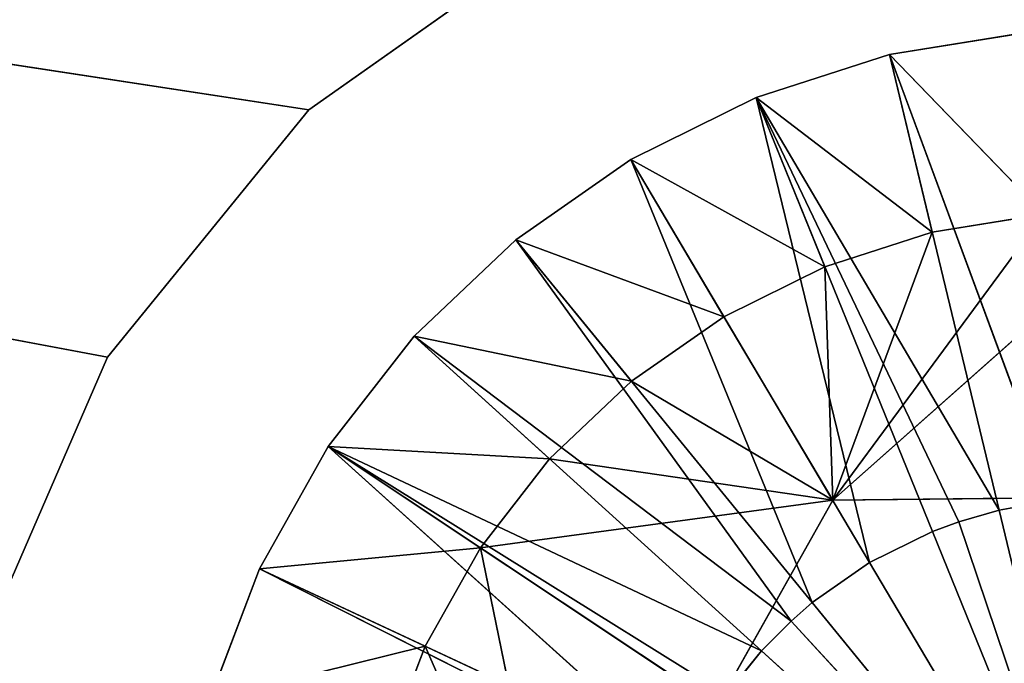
# Model space of a CAD drawing. Extents: x 202 to 257, y 0 to 134.
# Tile 458 of 491: x 226.85 to 228.95, y 129.72 to 131.1. Entities that reach past the tile are written whole.
import ezdxf

# ---------------------------------------------------------------- set-up
doc = ezdxf.new("R2010")
doc.units = 0
doc.header["$LTSCALE"] = 25.4
doc.layers.get('0').update_dxf_attribs({"color": 13, "linetype": 'CONTINUOUS'})

# ---------------------------------------------------------------- blocks, each defined once
blk = doc.blocks.new('MONO-I-KINKIET-7808-7840_S')
at = {"color": 250}
for p, q in [((29.1862, 27.983, 122.7), (28.5087, 28.7185, 123.2773)), ((28.5087, 28.7185, 123.2773), (29.2494, 28.0467, 122.7)), ((29.0185, 27.8582, 122.7), (28.5087, 28.7185, 123.2773)), ((28.5087, 28.7185, 123.2773), (29.141, 27.9438, 122.7)), ((28.8285, 27.771, 122.7), (28.5087, 28.7185, 123.2773)), ((28.5087, 28.7185, 123.2773), (28.8846, 27.7918, 122.7)), ((28.5087, 28.7185, 123.2773), (28.7423, 27.7462, 122.7)), ((28.5087, 28.7185, 123.2773), (28.7423, 27.7462, 122.7)), ((28.8285, 27.771, 122.7), (28.5087, 28.7185, 123.2773)), ((28.5087, 28.7185, 123.2773), (28.8846, 27.7918, 122.7)), ((29.0185, 27.8582, 122.7), (28.5087, 28.7185, 123.2773)), ((28.5087, 28.7185, 123.2773), (29.141, 27.9438, 122.7)), ((29.1862, 27.983, 122.7), (28.5087, 28.7185, 123.2773)), ((28.5087, 28.7185, 123.2773), (29.2494, 28.0467, 122.7)), ((29.6633, 28.7316, 130.7), (29.0974, 27.7251, 130.7)), ((29.6633, 28.7316, 128.2), (29.0974, 27.7251, 128.2)), ((29.0974, 27.7251, 128.2), (29.6633, 28.7316, 130.7)), ((29.0974, 27.7251, 128.2), (29.6633, 28.7316, 130.7)), ((29.6633, 28.7316, 130.7), (29.0974, 27.7251, 130.7)), ((29.6633, 28.7316, 128.2), (29.0974, 27.7251, 128.2)), ((29.8491, 27.8267, 130.7), (29.6633, 28.7316, 130.7)), ((29.8491, 27.8267, 130.7), (29.6633, 28.7316, 130.7)), ((29.9671, 28.0365, 130.7), (29.6633, 28.7316, 130.7)), ((29.9671, 28.0365, 130.7), (29.6633, 28.7316, 130.7)), ((30.3204, 27.8713, 123.7), (29.4268, 28.3222, 122.7)), ((30.3204, 27.8713, 123.7), (29.4268, 28.3222, 122.7)), ((30.3204, 27.8713, 123.7), (29.4145, 28.2949, 122.7)), ((30.3204, 27.8713, 123.7), (29.4145, 28.2949, 122.7)), ((30.1739, 27.6107, 123.7), (29.4145, 28.2949, 122.7)), ((30.1739, 27.6107, 123.7), (29.4145, 28.2949, 122.7)), ((29.9671, 28.0365, 130.7), (30.0524, 28.2615, 130.7)), ((29.9671, 28.0365, 130.7), (30.0524, 28.2615, 130.7)), ((30.1739, 27.6107, 123.7), (29.3413, 28.1646, 122.7)), ((30.1739, 27.6107, 123.7), (29.3413, 28.1646, 122.7)), ((29.9671, 28.0365, 130.7), (30.4264, 28.1508, 130.4748)), ((29.9671, 28.0365, 130.7), (30.4264, 28.1508, 130.4748)), ((30.3204, 27.8713, 130.4748), (30.4264, 28.1508, 130.4748)), ((30.3204, 27.8713, 123.7), (30.4264, 28.1508, 123.7)), ((30.4264, 28.1508, 123.7), (30.3204, 27.8713, 130.4748)), ((30.4264, 28.1508, 123.7), (30.3204, 27.8713, 130.4748)), ((30.3204, 27.8713, 130.4748), (30.4264, 28.1508, 130.4748)), ((30.3204, 27.8713, 123.7), (30.4264, 28.1508, 123.7)), ((29.2494, 28.0467, 122.7), (29.3243, 28.1399, 122.7)), ((29.2494, 28.0467, 122.7), (29.3243, 28.1399, 122.7)), ((29.3243, 28.1399, 122.7), (30.1739, 27.6107, 123.7)), ((29.3243, 28.1399, 122.7), (30.1739, 27.6107, 123.7)), ((29.1862, 27.983, 122.7), (29.2494, 28.0467, 122.7)), ((29.1862, 27.983, 122.7), (29.2494, 28.0467, 122.7)), ((29.2494, 28.0467, 122.7), (29.9902, 27.3749, 123.7)), ((29.2494, 28.0467, 122.7), (29.9902, 27.3749, 123.7)), ((29.2494, 28.0467, 122.7), (30.1739, 27.6107, 123.7)), ((29.2494, 28.0467, 122.7), (30.1739, 27.6107, 123.7)), ((29.8491, 27.8267, 130.7), (29.9671, 28.0365, 130.7)), ((29.8491, 27.8267, 130.7), (29.9671, 28.0365, 130.7)), ((29.9671, 28.0365, 130.7), (30.3204, 27.8713, 130.4748)), ((29.9671, 28.0365, 130.7), (30.3204, 27.8713, 130.4748)), ((30.6447, 27.4195, 129.7), (30.9159, 28.044, 129.7)), ((30.9159, 28.044, 130.7), (30.6447, 27.4195, 130.7)), ((30.9159, 28.044, 129.7), (30.6447, 27.4195, 130.7)), ((30.9159, 28.044, 130.7), (30.6447, 27.4195, 130.7)), ((30.9159, 28.044, 129.7), (30.6447, 27.4195, 130.7)), ((30.6447, 27.4195, 129.7), (30.9159, 28.044, 129.7)), ((29.141, 27.9438, 122.7), (29.1862, 27.983, 122.7)), ((29.141, 27.9438, 122.7), (29.1862, 27.983, 122.7)), ((29.1862, 27.983, 122.7), (29.7734, 27.1691, 123.7)), ((29.1862, 27.983, 122.7), (29.7734, 27.1691, 123.7)), ((29.1862, 27.983, 122.7), (29.9902, 27.3749, 123.7)), ((29.1862, 27.983, 122.7), (29.9902, 27.3749, 123.7)), ((29.0185, 27.8582, 122.7), (29.141, 27.9438, 122.7)), ((29.0185, 27.8582, 122.7), (29.141, 27.9438, 122.7)), ((29.141, 27.9438, 122.7), (29.5283, 26.9979, 123.7)), ((29.141, 27.9438, 122.7), (29.5283, 26.9979, 123.7)), ((29.141, 27.9438, 122.7), (29.7734, 27.1691, 123.7)), ((29.141, 27.9438, 122.7), (29.7734, 27.1691, 123.7)), ((28.8846, 27.7918, 122.7), (29.0185, 27.8582, 122.7)), ((28.8846, 27.7918, 122.7), (29.0185, 27.8582, 122.7)), ((29.0185, 27.8582, 122.7), (29.2605, 26.8652, 123.7)), ((29.0185, 27.8582, 122.7), (29.2605, 26.8652, 123.7)), ((29.0185, 27.8582, 122.7), (29.5283, 26.9979, 123.7)), ((29.0185, 27.8582, 122.7), (29.5283, 26.9979, 123.7)), ((29.8491, 27.8267, 130.7), (30.3204, 27.8713, 130.4748)), ((29.8491, 27.8267, 130.7), (30.3204, 27.8713, 130.4748)), ((30.1739, 27.6107, 130.4748), (30.3204, 27.8713, 130.4748)), ((30.1739, 27.6107, 123.7), (30.3204, 27.8713, 123.7)), ((30.3204, 27.8713, 123.7), (30.1739, 27.6107, 130.4748)), ((30.3204, 27.8713, 123.7), (30.1739, 27.6107, 130.4748)), ((30.1739, 27.6107, 130.4748), (30.3204, 27.8713, 130.4748)), ((30.1739, 27.6107, 123.7), (30.3204, 27.8713, 123.7)), ((30.3204, 27.8713, 123.7), (30.3204, 27.8713, 130.4748)), ((30.3204, 27.8713, 123.7), (30.3204, 27.8713, 130.4748)), ((29.8491, 27.8267, 130.7), (29.0974, 27.7251, 130.7)), ((29.8491, 27.8267, 130.7), (29.0974, 27.7251, 130.7)), ((29.7013, 27.6369, 130.7), (29.8491, 27.8267, 130.7)), ((29.7013, 27.6369, 130.7), (29.8491, 27.8267, 130.7)), ((29.8491, 27.8267, 130.7), (30.1739, 27.6107, 130.4748)), ((29.8491, 27.8267, 130.7), (30.1739, 27.6107, 130.4748)), ((28.8285, 27.771, 122.7), (28.8846, 27.7918, 122.7)), ((28.8285, 27.771, 122.7), (28.8846, 27.7918, 122.7)), ((28.8846, 27.7918, 122.7), (29.2605, 26.8652, 123.7)), ((28.8846, 27.7918, 122.7), (29.2605, 26.8652, 123.7)), ((28.7423, 27.7462, 122.7), (28.8285, 27.771, 122.7)), ((28.7423, 27.7462, 122.7), (28.8285, 27.771, 122.7)), ((29.2605, 26.8652, 123.7), (28.8285, 27.771, 122.7)), ((29.2605, 26.8652, 123.7), (28.8285, 27.771, 122.7)), ((28.6245, 27.7252, 122.7), (28.7423, 27.7462, 122.7)), ((28.6245, 27.7252, 122.7), (28.7423, 27.7462, 122.7)), ((29.2605, 26.8652, 123.7), (28.7423, 27.7462, 122.7)), ((29.2605, 26.8652, 123.7), (28.7423, 27.7462, 122.7)), ((28.9759, 26.7738, 123.7), (28.7423, 27.7462, 122.7)), ((28.9759, 26.7738, 123.7), (28.7423, 27.7462, 122.7)), ((29.0974, 27.7251, 130.7), (27.9427, 27.712, 130.7)), ((29.0974, 27.7251, 128.2), (27.9427, 27.712, 128.2)), ((27.9427, 27.712, 128.2), (29.0974, 27.7251, 130.7)), ((27.9427, 27.712, 128.2), (29.0974, 27.7251, 130.7)), ((29.0974, 27.7251, 130.7), (27.9427, 27.712, 130.7)), ((29.0974, 27.7251, 128.2), (27.9427, 27.712, 128.2)), ((28.4066, 27.1117, 130.7), (29.0974, 27.7251, 130.7)), ((28.4066, 27.1117, 130.7), (29.0974, 27.7251, 130.7)), ((28.9759, 26.7738, 123.7), (28.6245, 27.7252, 122.7)), ((28.9759, 26.7738, 123.7), (28.6245, 27.7252, 122.7)), ((28.6472, 27.1145, 130.7), (29.0974, 27.7251, 130.7)), ((28.6472, 27.1145, 130.7), (29.0974, 27.7251, 130.7)), ((28.8848, 27.153, 130.7), (29.0974, 27.7251, 130.7)), ((28.8848, 27.153, 130.7), (29.0974, 27.7251, 130.7)), ((29.7013, 27.6369, 130.7), (29.0974, 27.7251, 130.7)), ((29.0974, 27.7251, 130.7), (29.5267, 27.4712, 130.7)), ((29.7013, 27.6369, 130.7), (29.0974, 27.7251, 130.7)), ((29.1139, 27.2266, 130.7), (29.0974, 27.7251, 130.7)), ((29.1139, 27.2266, 130.7), (29.0974, 27.7251, 130.7)), ((29.3295, 27.3334, 130.7), (29.0974, 27.7251, 130.7)), ((29.3295, 27.3334, 130.7), (29.0974, 27.7251, 130.7)), ((29.0974, 27.7251, 130.7), (29.5267, 27.4712, 130.7)), ((29.0974, 27.7251, 128.2), (29.0974, 27.7251, 130.7)), ((29.0974, 27.7251, 128.2), (29.0974, 27.7251, 130.7)), ((29.5267, 27.4712, 130.7), (29.7013, 27.6369, 130.7)), ((29.5267, 27.4712, 130.7), (29.7013, 27.6369, 130.7)), ((29.7013, 27.6369, 130.7), (30.1739, 27.6107, 130.4748)), ((29.7013, 27.6369, 130.7), (30.1739, 27.6107, 130.4748)), ((29.7013, 27.6369, 130.7), (29.9902, 27.3749, 130.4748)), ((29.7013, 27.6369, 130.7), (29.9902, 27.3749, 130.4748)), ((29.9902, 27.3749, 130.4748), (30.1739, 27.6107, 130.4748)), ((29.9902, 27.3749, 123.7), (30.1739, 27.6107, 123.7)), ((30.1739, 27.6107, 123.7), (29.9902, 27.3749, 130.4748)), ((30.1739, 27.6107, 123.7), (29.9902, 27.3749, 130.4748)), ((29.9902, 27.3749, 130.4748), (30.1739, 27.6107, 130.4748)), ((29.9902, 27.3749, 123.7), (30.1739, 27.6107, 123.7)), ((30.1739, 27.6107, 123.7), (30.1739, 27.6107, 130.4748)), ((30.1739, 27.6107, 123.7), (30.1739, 27.6107, 130.4748)), ((29.3295, 27.3334, 130.7), (29.5267, 27.4712, 130.7)), ((29.3295, 27.3334, 130.7), (29.5267, 27.4712, 130.7)), ((29.5267, 27.4712, 130.7), (29.9902, 27.3749, 130.4748)), ((29.5267, 27.4712, 130.7), (29.9902, 27.3749, 130.4748)), ((29.5267, 27.4712, 130.7), (29.7734, 27.1691, 130.4748)), ((29.5267, 27.4712, 130.7), (29.7734, 27.1691, 130.4748)), ((30.215, 26.8914, 129.7), (30.6447, 27.4195, 129.7)), ((30.6447, 27.4195, 130.7), (30.215, 26.8914, 130.7)), ((30.6447, 27.4195, 129.7), (30.215, 26.8914, 130.7)), ((30.6447, 27.4195, 130.7), (30.215, 26.8914, 130.7)), ((30.6447, 27.4195, 129.7), (30.215, 26.8914, 130.7)), ((30.215, 26.8914, 129.7), (30.6447, 27.4195, 129.7)), ((30.6447, 27.4195, 129.7), (47.7087, 24.2185, 129.7)), ((30.6447, 27.4195, 129.7), (47.7087, 24.2185, 129.7)), ((30.6447, 27.4195, 130.7), (47.7087, 24.2185, 130.7)), ((30.6447, 27.4195, 130.7), (47.7087, 24.2185, 130.7)), ((30.6447, 27.4195, 129.7), (30.6447, 27.4195, 130.7)), ((30.6447, 27.4195, 129.7), (30.6447, 27.4195, 130.7)), ((29.7734, 27.1691, 130.4748), (29.9902, 27.3749, 130.4748)), ((29.7734, 27.1691, 123.7), (29.9902, 27.3749, 123.7)), ((29.9902, 27.3749, 123.7), (29.7734, 27.1691, 130.4748)), ((29.9902, 27.3749, 123.7), (29.7734, 27.1691, 130.4748)), ((29.7734, 27.1691, 130.4748), (29.9902, 27.3749, 130.4748)), ((29.7734, 27.1691, 123.7), (29.9902, 27.3749, 123.7)), ((29.9902, 27.3749, 123.7), (29.9902, 27.3749, 130.4748)), ((29.9902, 27.3749, 123.7), (29.9902, 27.3749, 130.4748)), ((29.1139, 27.2266, 130.7), (29.3295, 27.3334, 130.7)), ((29.1139, 27.2266, 130.7), (29.3295, 27.3334, 130.7)), ((29.3295, 27.3334, 130.7), (29.7734, 27.1691, 130.4748)), ((29.3295, 27.3334, 130.7), (29.7734, 27.1691, 130.4748)), ((29.3295, 27.3334, 130.7), (29.5283, 26.9979, 130.4748)), ((29.3295, 27.3334, 130.7), (29.5283, 26.9979, 130.4748)), ((28.8848, 27.153, 130.7), (29.1139, 27.2266, 130.7)), ((28.8848, 27.153, 130.7), (29.1139, 27.2266, 130.7)), ((29.1139, 27.2266, 130.7), (29.5283, 26.9979, 130.4748)), ((29.1139, 27.2266, 130.7), (29.5283, 26.9979, 130.4748)), ((29.1139, 27.2266, 130.7), (29.2605, 26.8652, 130.4748)), ((29.1139, 27.2266, 130.7), (29.2605, 26.8652, 130.4748)), ((29.5283, 26.9979, 130.4748), (29.7734, 27.1691, 130.4748)), ((29.5283, 26.9979, 123.7), (29.7734, 27.1691, 123.7)), ((29.7734, 27.1691, 123.7), (29.5283, 26.9979, 130.4748)), ((29.7734, 27.1691, 123.7), (29.5283, 26.9979, 130.4748)), ((29.5283, 26.9979, 130.4748), (29.7734, 27.1691, 130.4748)), ((29.5283, 26.9979, 123.7), (29.7734, 27.1691, 123.7)), ((29.7734, 27.1691, 123.7), (29.7734, 27.1691, 130.4748)), ((29.7734, 27.1691, 123.7), (29.7734, 27.1691, 130.4748)), ((28.6472, 27.1145, 130.7), (28.8848, 27.153, 130.7)), ((28.6472, 27.1145, 130.7), (28.8848, 27.153, 130.7)), ((28.8848, 27.153, 130.7), (29.2605, 26.8652, 130.4748)), ((28.8848, 27.153, 130.7), (29.2605, 26.8652, 130.4748)), ((28.8848, 27.153, 130.7), (28.9759, 26.7738, 130.4748)), ((28.8848, 27.153, 130.7), (28.9759, 26.7738, 130.4748)), ((28.6472, 27.1145, 130.7), (28.9759, 26.7738, 130.4748)), ((28.6472, 27.1145, 130.7), (28.9759, 26.7738, 130.4748)), ((29.2605, 26.8652, 130.4748), (29.5283, 26.9979, 130.4748)), ((29.2605, 26.8652, 123.7), (29.5283, 26.9979, 123.7)), ((29.5283, 26.9979, 123.7), (29.2605, 26.8652, 130.4748)), ((29.5283, 26.9979, 123.7), (29.2605, 26.8652, 130.4748)), ((29.2605, 26.8652, 130.4748), (29.5283, 26.9979, 130.4748)), ((29.2605, 26.8652, 123.7), (29.5283, 26.9979, 123.7)), ((29.5283, 26.9979, 123.7), (29.5283, 26.9979, 130.4748)), ((29.5283, 26.9979, 123.7), (29.5283, 26.9979, 130.4748)), ((29.6588, 26.4988, 129.7), (30.215, 26.8914, 129.7)), ((30.215, 26.8914, 130.7), (29.6588, 26.4988, 130.7)), ((30.215, 26.8914, 129.7), (29.6588, 26.4988, 130.7)), ((30.215, 26.8914, 130.7), (29.6588, 26.4988, 130.7)), ((30.215, 26.8914, 129.7), (29.6588, 26.4988, 130.7)), ((29.6588, 26.4988, 129.7), (30.215, 26.8914, 129.7)), ((30.215, 26.8914, 129.7), (47.7087, 24.2185, 129.7)), ((30.215, 26.8914, 129.7), (47.7087, 24.2185, 129.7)), ((30.215, 26.8914, 130.7), (47.7087, 24.2185, 130.7)), ((30.215, 26.8914, 130.7), (47.7087, 24.2185, 130.7)), ((30.215, 26.8914, 129.7), (30.215, 26.8914, 130.7)), ((30.215, 26.8914, 129.7), (30.215, 26.8914, 130.7)), ((28.9759, 26.7738, 130.4748), (29.2605, 26.8652, 130.4748)), ((28.9759, 26.7738, 123.7), (29.2605, 26.8652, 123.7)), ((29.2605, 26.8652, 123.7), (28.9759, 26.7738, 130.4748)), ((29.2605, 26.8652, 123.7), (28.9759, 26.7738, 130.4748)), ((28.9759, 26.7738, 130.4748), (29.2605, 26.8652, 130.4748)), ((28.9759, 26.7738, 123.7), (29.2605, 26.8652, 123.7)), ((29.2605, 26.8652, 123.7), (29.2605, 26.8652, 130.4748)), ((29.2605, 26.8652, 123.7), (29.2605, 26.8652, 130.4748)), ((28.6808, 26.7259, 130.4748), (28.9759, 26.7738, 130.4748)), ((28.6808, 26.7259, 123.7), (28.9759, 26.7738, 123.7)), ((28.9759, 26.7738, 123.7), (28.6808, 26.7259, 130.4748)), ((28.9759, 26.7738, 123.7), (28.6808, 26.7259, 130.4748)), ((28.6808, 26.7259, 130.4748), (28.9759, 26.7738, 130.4748)), ((28.6808, 26.7259, 123.7), (28.9759, 26.7738, 123.7)), ((28.9759, 26.7738, 123.7), (28.9759, 26.7738, 130.4748)), ((28.9759, 26.7738, 123.7), (28.9759, 26.7738, 130.4748))]:
    blk.add_line(p, q, dxfattribs=at)
at = {"color": 7}
mesh = blk.add_polyface(dxfattribs=at)
corners = [(47.7087, 42.4185, 0.7), (47.7087, 24.2185, 0.7), (9.3087, 24.2185, 0.7)]
mesh.append_faces([[corners[k] for k in face] for face in [(0, 1, 2)]], dxfattribs={"color": 7})
mesh = blk.add_polyface(dxfattribs=at)
corners = [(47.7087, 42.4185, 0.7), (9.3087, 24.2185, 0.7), (9.3087, 42.4185, 0.7)]
mesh.append_faces([[corners[k] for k in face] for face in [(0, 1, 2)]], dxfattribs={"color": 7})
mesh = blk.add_polyface(dxfattribs=at)
corners = [(47.7087, 42.4185, 1.7), (9.3087, 42.4185, 1.7), (47.7087, 24.2185, 1.7)]
mesh.append_faces([[corners[k] for k in face] for face in [(0, 1, 2)]], dxfattribs={"color": 7})
mesh = blk.add_polyface(dxfattribs=at)
corners = [(47.7087, 24.2185, 1.7), (9.3087, 42.4185, 1.7), (9.3087, 24.2185, 1.7)]
mesh.append_faces([[corners[k] for k in face] for face in [(0, 1, 2)]], dxfattribs={"color": 7})
mesh = blk.add_polyface(dxfattribs=at)
corners = [(29.0746, 29.725, 128.2), (27.354, 28.7053, 128.2), (27.9427, 27.712, 128.2)]
mesh.append_faces([[corners[k] for k in face] for face in [(0, 1, 2)]], dxfattribs={"color": 7})
mesh = blk.add_polyface(dxfattribs=at)
corners = [(29.6633, 28.7316, 128.2), (29.0746, 29.725, 128.2), (27.9427, 27.712, 128.2)]
mesh.append_faces([[corners[k] for k in face] for face in [(0, 1, 2)]], dxfattribs={"color": 7})
mesh = blk.add_polyface(dxfattribs=at)
corners = [(29.6633, 28.7316, 128.2), (27.9427, 27.712, 128.2), (29.0974, 27.7251, 128.2)]
mesh.append_faces([[corners[k] for k in face] for face in [(0, 1, 2)]], dxfattribs={"color": 7})
mesh = blk.add_polyface(dxfattribs=at)
corners = [(29.2494, 28.0467, 122.7), (29.1862, 27.983, 122.7), (28.5087, 28.7185, 123.2773)]
mesh.append_faces([[corners[k] for k in face] for face in [(0, 1, 2)]], dxfattribs={"color": 7})
mesh = blk.add_polyface(dxfattribs=at)
corners = [(29.141, 27.9438, 122.7), (29.0185, 27.8582, 122.7), (28.5087, 28.7185, 123.2773)]
mesh.append_faces([[corners[k] for k in face] for face in [(0, 1, 2)]], dxfattribs={"color": 7})
mesh = blk.add_polyface(dxfattribs=at)
corners = [(28.8846, 27.7918, 122.7), (28.8285, 27.771, 122.7), (28.5087, 28.7185, 123.2773)]
mesh.append_faces([[corners[k] for k in face] for face in [(0, 1, 2)]], dxfattribs={"color": 7})
mesh = blk.add_polyface(dxfattribs=at)
corners = [(28.7423, 27.7462, 122.7), (28.6245, 27.7252, 122.7), (28.5087, 28.7185, 123.2773)]
mesh.append_faces([[corners[k] for k in face] for face in [(0, 1, 2)]], dxfattribs={"color": 7})
mesh = blk.add_polyface(dxfattribs=at)
corners = [(28.8285, 27.771, 122.7), (28.7423, 27.7462, 122.7), (28.5087, 28.7185, 123.2773)]
mesh.append_faces([[corners[k] for k in face] for face in [(0, 1, 2)]], dxfattribs={"color": 7})
mesh = blk.add_polyface(dxfattribs=at)
corners = [(29.0185, 27.8582, 122.7), (28.8846, 27.7918, 122.7), (28.5087, 28.7185, 123.2773)]
mesh.append_faces([[corners[k] for k in face] for face in [(0, 1, 2)]], dxfattribs={"color": 7})
mesh = blk.add_polyface(dxfattribs=at)
corners = [(29.1862, 27.983, 122.7), (29.141, 27.9438, 122.7), (28.5087, 28.7185, 123.2773)]
mesh.append_faces([[corners[k] for k in face] for face in [(0, 1, 2)]], dxfattribs={"color": 7})
mesh = blk.add_polyface(dxfattribs=at)
corners = [(29.3243, 28.1399, 122.7), (29.2494, 28.0467, 122.7), (28.5087, 28.7185, 123.2773)]
mesh.append_faces([[corners[k] for k in face] for face in [(0, 1, 2)]], dxfattribs={"color": 7})
mesh = blk.add_polyface(dxfattribs=at)
corners = [(29.8491, 27.8267, 130.7), (29.6633, 28.7316, 130.7), (29.0974, 27.7251, 130.7)]
mesh.append_faces([[corners[k] for k in face] for face in [(0, 1, 2)]], dxfattribs={"color": 7})
mesh = blk.add_polyface(dxfattribs=at)
corners = [(29.6633, 28.7316, 128.2), (29.0974, 27.7251, 128.2), (29.6633, 28.7316, 130.7)]
mesh.append_faces([[corners[k] for k in face] for face in [(0, 1, 2)]], dxfattribs={"color": 7})
mesh = blk.add_polyface(dxfattribs=at)
corners = [(29.6633, 28.7316, 130.7), (29.0974, 27.7251, 128.2), (29.0974, 27.7251, 130.7)]
mesh.append_faces([[corners[k] for k in face] for face in [(0, 1, 2)]], dxfattribs={"color": 7})
mesh = blk.add_polyface(dxfattribs=at)
corners = [(29.9671, 28.0365, 130.7), (29.6633, 28.7316, 130.7), (29.8491, 27.8267, 130.7)]
mesh.append_faces([[corners[k] for k in face] for face in [(0, 1, 2)]], dxfattribs={"color": 7})
mesh = blk.add_polyface(dxfattribs=at)
corners = [(30.0524, 28.2615, 130.7), (29.6633, 28.7316, 130.7), (29.9671, 28.0365, 130.7)]
mesh.append_faces([[corners[k] for k in face] for face in [(0, 1, 2)]], dxfattribs={"color": 7})
mesh = blk.add_polyface(dxfattribs=at)
corners = [(30.3204, 27.8713, 123.7), (29.4145, 28.2949, 122.7), (29.4268, 28.3222, 122.7)]
mesh.append_faces([[corners[k] for k in face] for face in [(0, 1, 2)]], dxfattribs={"color": 7})
mesh = blk.add_polyface(dxfattribs=at)
corners = [(30.4264, 28.1508, 123.7), (30.3204, 27.8713, 123.7), (29.4268, 28.3222, 122.7)]
mesh.append_faces([[corners[k] for k in face] for face in [(0, 1, 2)]], dxfattribs={"color": 7})
mesh = blk.add_polyface(dxfattribs=at)
corners = [(30.1739, 27.6107, 123.7), (29.3413, 28.1646, 122.7), (29.4145, 28.2949, 122.7)]
mesh.append_faces([[corners[k] for k in face] for face in [(0, 1, 2)]], dxfattribs={"color": 7})
mesh = blk.add_polyface(dxfattribs=at)
corners = [(30.3204, 27.8713, 123.7), (30.1739, 27.6107, 123.7), (29.4145, 28.2949, 122.7)]
mesh.append_faces([[corners[k] for k in face] for face in [(0, 1, 2)]], dxfattribs={"color": 7})
mesh = blk.add_polyface(dxfattribs=at)
corners = [(30.4264, 28.1508, 130.4748), (30.0524, 28.2615, 130.7), (29.9671, 28.0365, 130.7)]
mesh.append_faces([[corners[k] for k in face] for face in [(0, 1, 2)]], dxfattribs={"color": 7})
mesh = blk.add_polyface(dxfattribs=at)
corners = [(30.1739, 27.6107, 123.7), (29.3243, 28.1399, 122.7), (29.3413, 28.1646, 122.7)]
mesh.append_faces([[corners[k] for k in face] for face in [(0, 1, 2)]], dxfattribs={"color": 7})
mesh = blk.add_polyface(dxfattribs=at)
corners = [(30.4264, 28.1508, 130.4748), (29.9671, 28.0365, 130.7), (30.3204, 27.8713, 130.4748)]
mesh.append_faces([[corners[k] for k in face] for face in [(0, 1, 2)]], dxfattribs={"color": 7})
mesh = blk.add_polyface(dxfattribs=at)
corners = [(30.4264, 28.1508, 123.7), (30.3204, 27.8713, 130.4748), (30.3204, 27.8713, 123.7)]
mesh.append_faces([[corners[k] for k in face] for face in [(0, 1, 2)]], dxfattribs={"color": 7})
mesh = blk.add_polyface(dxfattribs=at)
corners = [(30.4264, 28.1508, 130.4748), (30.3204, 27.8713, 130.4748), (30.4264, 28.1508, 123.7)]
mesh.append_faces([[corners[k] for k in face] for face in [(0, 1, 2)]], dxfattribs={"color": 7})
mesh = blk.add_polyface(dxfattribs=at)
corners = [(30.1739, 27.6107, 123.7), (29.2494, 28.0467, 122.7), (29.3243, 28.1399, 122.7)]
mesh.append_faces([[corners[k] for k in face] for face in [(0, 1, 2)]], dxfattribs={"color": 7})
mesh = blk.add_polyface(dxfattribs=at)
corners = [(29.9902, 27.3749, 123.7), (29.1862, 27.983, 122.7), (29.2494, 28.0467, 122.7)]
mesh.append_faces([[corners[k] for k in face] for face in [(0, 1, 2)]], dxfattribs={"color": 7})
mesh = blk.add_polyface(dxfattribs=at)
corners = [(30.1739, 27.6107, 123.7), (29.9902, 27.3749, 123.7), (29.2494, 28.0467, 122.7)]
mesh.append_faces([[corners[k] for k in face] for face in [(0, 1, 2)]], dxfattribs={"color": 7})
mesh = blk.add_polyface(dxfattribs=at)
corners = [(30.3204, 27.8713, 130.4748), (29.9671, 28.0365, 130.7), (29.8491, 27.8267, 130.7)]
mesh.append_faces([[corners[k] for k in face] for face in [(0, 1, 2)]], dxfattribs={"color": 7})
mesh = blk.add_polyface(dxfattribs=at)
corners = [(47.7087, 24.2185, 129.7), (30.6447, 27.4195, 129.7), (30.9159, 28.044, 129.7)]
mesh.append_faces([[corners[k] for k in face] for face in [(0, 1, 2)]], dxfattribs={"color": 7})
mesh = blk.add_polyface(dxfattribs=at)
corners = [(47.7087, 24.2185, 130.7), (30.9159, 28.044, 130.7), (30.6447, 27.4195, 130.7)]
mesh.append_faces([[corners[k] for k in face] for face in [(0, 1, 2)]], dxfattribs={"color": 7})
mesh = blk.add_polyface(dxfattribs=at)
corners = [(30.9159, 28.044, 129.7), (30.6447, 27.4195, 130.7), (30.9159, 28.044, 130.7)]
mesh.append_faces([[corners[k] for k in face] for face in [(0, 1, 2)]], dxfattribs={"color": 7})
mesh = blk.add_polyface(dxfattribs=at)
corners = [(30.9159, 28.044, 129.7), (30.6447, 27.4195, 129.7), (30.6447, 27.4195, 130.7)]
mesh.append_faces([[corners[k] for k in face] for face in [(0, 1, 2)]], dxfattribs={"color": 7})
mesh = blk.add_polyface(dxfattribs=at)
corners = [(29.7734, 27.1691, 123.7), (29.141, 27.9438, 122.7), (29.1862, 27.983, 122.7)]
mesh.append_faces([[corners[k] for k in face] for face in [(0, 1, 2)]], dxfattribs={"color": 7})
mesh = blk.add_polyface(dxfattribs=at)
corners = [(29.9902, 27.3749, 123.7), (29.7734, 27.1691, 123.7), (29.1862, 27.983, 122.7)]
mesh.append_faces([[corners[k] for k in face] for face in [(0, 1, 2)]], dxfattribs={"color": 7})
mesh = blk.add_polyface(dxfattribs=at)
corners = [(29.5283, 26.9979, 123.7), (29.0185, 27.8582, 122.7), (29.141, 27.9438, 122.7)]
mesh.append_faces([[corners[k] for k in face] for face in [(0, 1, 2)]], dxfattribs={"color": 7})
mesh = blk.add_polyface(dxfattribs=at)
corners = [(29.7734, 27.1691, 123.7), (29.5283, 26.9979, 123.7), (29.141, 27.9438, 122.7)]
mesh.append_faces([[corners[k] for k in face] for face in [(0, 1, 2)]], dxfattribs={"color": 7})
mesh = blk.add_polyface(dxfattribs=at)
corners = [(29.2605, 26.8652, 123.7), (28.8846, 27.7918, 122.7), (29.0185, 27.8582, 122.7)]
mesh.append_faces([[corners[k] for k in face] for face in [(0, 1, 2)]], dxfattribs={"color": 7})
mesh = blk.add_polyface(dxfattribs=at)
corners = [(29.5283, 26.9979, 123.7), (29.2605, 26.8652, 123.7), (29.0185, 27.8582, 122.7)]
mesh.append_faces([[corners[k] for k in face] for face in [(0, 1, 2)]], dxfattribs={"color": 7})
mesh = blk.add_polyface(dxfattribs=at)
corners = [(30.3204, 27.8713, 130.4748), (29.8491, 27.8267, 130.7), (30.1739, 27.6107, 130.4748)]
mesh.append_faces([[corners[k] for k in face] for face in [(0, 1, 2)]], dxfattribs={"color": 7})
mesh = blk.add_polyface(dxfattribs=at)
corners = [(30.3204, 27.8713, 123.7), (30.1739, 27.6107, 130.4748), (30.1739, 27.6107, 123.7)]
mesh.append_faces([[corners[k] for k in face] for face in [(0, 1, 2)]], dxfattribs={"color": 7})
mesh = blk.add_polyface(dxfattribs=at)
corners = [(30.3204, 27.8713, 130.4748), (30.1739, 27.6107, 130.4748), (30.3204, 27.8713, 123.7)]
mesh.append_faces([[corners[k] for k in face] for face in [(0, 1, 2)]], dxfattribs={"color": 7})
mesh = blk.add_polyface(dxfattribs=at)
corners = [(29.8491, 27.8267, 130.7), (29.0974, 27.7251, 130.7), (29.7013, 27.6369, 130.7)]
mesh.append_faces([[corners[k] for k in face] for face in [(0, 1, 2)]], dxfattribs={"color": 7})
mesh = blk.add_polyface(dxfattribs=at)
corners = [(30.1739, 27.6107, 130.4748), (29.8491, 27.8267, 130.7), (29.7013, 27.6369, 130.7)]
mesh.append_faces([[corners[k] for k in face] for face in [(0, 1, 2)]], dxfattribs={"color": 7})
mesh = blk.add_polyface(dxfattribs=at)
corners = [(29.2605, 26.8652, 123.7), (28.8285, 27.771, 122.7), (28.8846, 27.7918, 122.7)]
mesh.append_faces([[corners[k] for k in face] for face in [(0, 1, 2)]], dxfattribs={"color": 7})
mesh = blk.add_polyface(dxfattribs=at)
corners = [(29.2605, 26.8652, 123.7), (28.7423, 27.7462, 122.7), (28.8285, 27.771, 122.7)]
mesh.append_faces([[corners[k] for k in face] for face in [(0, 1, 2)]], dxfattribs={"color": 7})
mesh = blk.add_polyface(dxfattribs=at)
corners = [(28.9759, 26.7738, 123.7), (28.6245, 27.7252, 122.7), (28.7423, 27.7462, 122.7)]
mesh.append_faces([[corners[k] for k in face] for face in [(0, 1, 2)]], dxfattribs={"color": 7})
mesh = blk.add_polyface(dxfattribs=at)
corners = [(29.2605, 26.8652, 123.7), (28.9759, 26.7738, 123.7), (28.7423, 27.7462, 122.7)]
mesh.append_faces([[corners[k] for k in face] for face in [(0, 1, 2)]], dxfattribs={"color": 7})
mesh = blk.add_polyface(dxfattribs=at)
corners = [(29.0974, 27.7251, 130.7), (27.9427, 27.712, 130.7), (28.4066, 27.1117, 130.7)]
mesh.append_faces([[corners[k] for k in face] for face in [(0, 1, 2)]], dxfattribs={"color": 7})
mesh = blk.add_polyface(dxfattribs=at)
corners = [(29.0974, 27.7251, 130.7), (29.0974, 27.7251, 128.2), (27.9427, 27.712, 128.2)]
mesh.append_faces([[corners[k] for k in face] for face in [(0, 1, 2)]], dxfattribs={"color": 7})
mesh = blk.add_polyface(dxfattribs=at)
corners = [(29.0974, 27.7251, 130.7), (27.9427, 27.712, 128.2), (27.9427, 27.712, 130.7)]
mesh.append_faces([[corners[k] for k in face] for face in [(0, 1, 2)]], dxfattribs={"color": 7})
mesh = blk.add_polyface(dxfattribs=at)
corners = [(29.0974, 27.7251, 130.7), (28.4066, 27.1117, 130.7), (28.6472, 27.1145, 130.7)]
mesh.append_faces([[corners[k] for k in face] for face in [(0, 1, 2)]], dxfattribs={"color": 7})
mesh = blk.add_polyface(dxfattribs=at)
corners = [(28.9759, 26.7738, 123.7), (28.6808, 26.7259, 123.7), (28.6245, 27.7252, 122.7)]
mesh.append_faces([[corners[k] for k in face] for face in [(0, 1, 2)]], dxfattribs={"color": 7})
mesh = blk.add_polyface(dxfattribs=at)
corners = [(29.0974, 27.7251, 130.7), (28.6472, 27.1145, 130.7), (28.8848, 27.153, 130.7)]
mesh.append_faces([[corners[k] for k in face] for face in [(0, 1, 2)]], dxfattribs={"color": 7})
mesh = blk.add_polyface(dxfattribs=at)
corners = [(29.1139, 27.2266, 130.7), (29.0974, 27.7251, 130.7), (28.8848, 27.153, 130.7)]
mesh.append_faces([[corners[k] for k in face] for face in [(0, 1, 2)]], dxfattribs={"color": 7})
mesh = blk.add_polyface(dxfattribs=at)
corners = [(29.7013, 27.6369, 130.7), (29.0974, 27.7251, 130.7), (29.5267, 27.4712, 130.7)]
mesh.append_faces([[corners[k] for k in face] for face in [(0, 1, 2)]], dxfattribs={"color": 7})
mesh = blk.add_polyface(dxfattribs=at)
corners = [(29.3295, 27.3334, 130.7), (29.0974, 27.7251, 130.7), (29.1139, 27.2266, 130.7)]
mesh.append_faces([[corners[k] for k in face] for face in [(0, 1, 2)]], dxfattribs={"color": 7})
mesh = blk.add_polyface(dxfattribs=at)
corners = [(29.5267, 27.4712, 130.7), (29.0974, 27.7251, 130.7), (29.3295, 27.3334, 130.7)]
mesh.append_faces([[corners[k] for k in face] for face in [(0, 1, 2)]], dxfattribs={"color": 7})
mesh = blk.add_polyface(dxfattribs=at)
corners = [(29.9902, 27.3749, 130.4748), (29.7013, 27.6369, 130.7), (29.5267, 27.4712, 130.7)]
mesh.append_faces([[corners[k] for k in face] for face in [(0, 1, 2)]], dxfattribs={"color": 7})
mesh = blk.add_polyface(dxfattribs=at)
corners = [(30.1739, 27.6107, 130.4748), (29.7013, 27.6369, 130.7), (29.9902, 27.3749, 130.4748)]
mesh.append_faces([[corners[k] for k in face] for face in [(0, 1, 2)]], dxfattribs={"color": 7})
mesh = blk.add_polyface(dxfattribs=at)
corners = [(30.1739, 27.6107, 123.7), (29.9902, 27.3749, 130.4748), (29.9902, 27.3749, 123.7)]
mesh.append_faces([[corners[k] for k in face] for face in [(0, 1, 2)]], dxfattribs={"color": 7})
mesh = blk.add_polyface(dxfattribs=at)
corners = [(30.1739, 27.6107, 130.4748), (29.9902, 27.3749, 130.4748), (30.1739, 27.6107, 123.7)]
mesh.append_faces([[corners[k] for k in face] for face in [(0, 1, 2)]], dxfattribs={"color": 7})
mesh = blk.add_polyface(dxfattribs=at)
corners = [(29.7734, 27.1691, 130.4748), (29.5267, 27.4712, 130.7), (29.3295, 27.3334, 130.7)]
mesh.append_faces([[corners[k] for k in face] for face in [(0, 1, 2)]], dxfattribs={"color": 7})
mesh = blk.add_polyface(dxfattribs=at)
corners = [(29.9902, 27.3749, 130.4748), (29.5267, 27.4712, 130.7), (29.7734, 27.1691, 130.4748)]
mesh.append_faces([[corners[k] for k in face] for face in [(0, 1, 2)]], dxfattribs={"color": 7})
mesh = blk.add_polyface(dxfattribs=at)
corners = [(47.7087, 24.2185, 129.7), (30.215, 26.8914, 129.7), (30.6447, 27.4195, 129.7)]
mesh.append_faces([[corners[k] for k in face] for face in [(0, 1, 2)]], dxfattribs={"color": 7})
mesh = blk.add_polyface(dxfattribs=at)
corners = [(47.7087, 24.2185, 130.7), (30.6447, 27.4195, 130.7), (30.215, 26.8914, 130.7)]
mesh.append_faces([[corners[k] for k in face] for face in [(0, 1, 2)]], dxfattribs={"color": 7})
mesh = blk.add_polyface(dxfattribs=at)
corners = [(30.6447, 27.4195, 129.7), (30.215, 26.8914, 130.7), (30.6447, 27.4195, 130.7)]
mesh.append_faces([[corners[k] for k in face] for face in [(0, 1, 2)]], dxfattribs={"color": 7})
mesh = blk.add_polyface(dxfattribs=at)
corners = [(30.6447, 27.4195, 129.7), (30.215, 26.8914, 129.7), (30.215, 26.8914, 130.7)]
mesh.append_faces([[corners[k] for k in face] for face in [(0, 1, 2)]], dxfattribs={"color": 7})
mesh = blk.add_polyface(dxfattribs=at)
corners = [(29.7734, 27.1691, 130.4748), (29.7734, 27.1691, 123.7), (29.9902, 27.3749, 123.7)]
mesh.append_faces([[corners[k] for k in face] for face in [(0, 1, 2)]], dxfattribs={"color": 7})
mesh = blk.add_polyface(dxfattribs=at)
corners = [(29.7734, 27.1691, 130.4748), (29.9902, 27.3749, 123.7), (29.9902, 27.3749, 130.4748)]
mesh.append_faces([[corners[k] for k in face] for face in [(0, 1, 2)]], dxfattribs={"color": 7})
mesh = blk.add_polyface(dxfattribs=at)
corners = [(29.5283, 26.9979, 130.4748), (29.3295, 27.3334, 130.7), (29.1139, 27.2266, 130.7)]
mesh.append_faces([[corners[k] for k in face] for face in [(0, 1, 2)]], dxfattribs={"color": 7})
mesh = blk.add_polyface(dxfattribs=at)
corners = [(29.7734, 27.1691, 130.4748), (29.3295, 27.3334, 130.7), (29.5283, 26.9979, 130.4748)]
mesh.append_faces([[corners[k] for k in face] for face in [(0, 1, 2)]], dxfattribs={"color": 7})
mesh = blk.add_polyface(dxfattribs=at)
corners = [(29.2605, 26.8652, 130.4748), (29.1139, 27.2266, 130.7), (28.8848, 27.153, 130.7)]
mesh.append_faces([[corners[k] for k in face] for face in [(0, 1, 2)]], dxfattribs={"color": 7})
mesh = blk.add_polyface(dxfattribs=at)
corners = [(29.5283, 26.9979, 130.4748), (29.1139, 27.2266, 130.7), (29.2605, 26.8652, 130.4748)]
mesh.append_faces([[corners[k] for k in face] for face in [(0, 1, 2)]], dxfattribs={"color": 7})
mesh = blk.add_polyface(dxfattribs=at)
corners = [(29.5283, 26.9979, 130.4748), (29.5283, 26.9979, 123.7), (29.7734, 27.1691, 123.7)]
mesh.append_faces([[corners[k] for k in face] for face in [(0, 1, 2)]], dxfattribs={"color": 7})
mesh = blk.add_polyface(dxfattribs=at)
corners = [(29.5283, 26.9979, 130.4748), (29.7734, 27.1691, 123.7), (29.7734, 27.1691, 130.4748)]
mesh.append_faces([[corners[k] for k in face] for face in [(0, 1, 2)]], dxfattribs={"color": 7})
mesh = blk.add_polyface(dxfattribs=at)
corners = [(28.9759, 26.7738, 130.4748), (28.8848, 27.153, 130.7), (28.6472, 27.1145, 130.7)]
mesh.append_faces([[corners[k] for k in face] for face in [(0, 1, 2)]], dxfattribs={"color": 7})
mesh = blk.add_polyface(dxfattribs=at)
corners = [(29.2605, 26.8652, 130.4748), (28.8848, 27.153, 130.7), (28.9759, 26.7738, 130.4748)]
mesh.append_faces([[corners[k] for k in face] for face in [(0, 1, 2)]], dxfattribs={"color": 7})
mesh = blk.add_polyface(dxfattribs=at)
corners = [(28.9759, 26.7738, 130.4748), (28.6472, 27.1145, 130.7), (28.6808, 26.7259, 130.4748)]
mesh.append_faces([[corners[k] for k in face] for face in [(0, 1, 2)]], dxfattribs={"color": 7})
mesh = blk.add_polyface(dxfattribs=at)
corners = [(29.2605, 26.8652, 130.4748), (29.2605, 26.8652, 123.7), (29.5283, 26.9979, 123.7)]
mesh.append_faces([[corners[k] for k in face] for face in [(0, 1, 2)]], dxfattribs={"color": 7})
mesh = blk.add_polyface(dxfattribs=at)
corners = [(29.2605, 26.8652, 130.4748), (29.5283, 26.9979, 123.7), (29.5283, 26.9979, 130.4748)]
mesh.append_faces([[corners[k] for k in face] for face in [(0, 1, 2)]], dxfattribs={"color": 7})
mesh = blk.add_polyface(dxfattribs=at)
corners = [(47.7087, 24.2185, 129.7), (29.6588, 26.4988, 129.7), (30.215, 26.8914, 129.7)]
mesh.append_faces([[corners[k] for k in face] for face in [(0, 1, 2)]], dxfattribs={"color": 7})
mesh = blk.add_polyface(dxfattribs=at)
corners = [(47.7087, 24.2185, 130.7), (30.215, 26.8914, 130.7), (29.6588, 26.4988, 130.7)]
mesh.append_faces([[corners[k] for k in face] for face in [(0, 1, 2)]], dxfattribs={"color": 7})
mesh = blk.add_polyface(dxfattribs=at)
corners = [(30.215, 26.8914, 130.7), (30.215, 26.8914, 129.7), (29.6588, 26.4988, 130.7)]
mesh.append_faces([[corners[k] for k in face] for face in [(0, 1, 2)]], dxfattribs={"color": 7})
mesh = blk.add_polyface(dxfattribs=at)
corners = [(29.6588, 26.4988, 130.7), (30.215, 26.8914, 129.7), (29.6588, 26.4988, 129.7)]
mesh.append_faces([[corners[k] for k in face] for face in [(0, 1, 2)]], dxfattribs={"color": 7})
mesh = blk.add_polyface(dxfattribs=at)
corners = [(28.9759, 26.7738, 130.4748), (28.9759, 26.7738, 123.7), (29.2605, 26.8652, 123.7)]
mesh.append_faces([[corners[k] for k in face] for face in [(0, 1, 2)]], dxfattribs={"color": 7})
mesh = blk.add_polyface(dxfattribs=at)
corners = [(28.9759, 26.7738, 130.4748), (29.2605, 26.8652, 123.7), (29.2605, 26.8652, 130.4748)]
mesh.append_faces([[corners[k] for k in face] for face in [(0, 1, 2)]], dxfattribs={"color": 7})
mesh = blk.add_polyface(dxfattribs=at)
corners = [(28.6808, 26.7259, 130.4748), (28.6808, 26.7259, 123.7), (28.9759, 26.7738, 123.7)]
mesh.append_faces([[corners[k] for k in face] for face in [(0, 1, 2)]], dxfattribs={"color": 7})
mesh = blk.add_polyface(dxfattribs=at)
corners = [(28.6808, 26.7259, 130.4748), (28.9759, 26.7738, 123.7), (28.9759, 26.7738, 130.4748)]
mesh.append_faces([[corners[k] for k in face] for face in [(0, 1, 2)]], dxfattribs={"color": 7})

msp = doc.modelspace()

# ---------------------------------------------------------------- block references
at = {"color": 0, "rotation": 180}
msp.add_blockref('MONO-I-KINKIET-7808-7840_S', (257.6789, 157.7954, -1.2506), dxfattribs=at)

doc.saveas('drawing.dxf')
